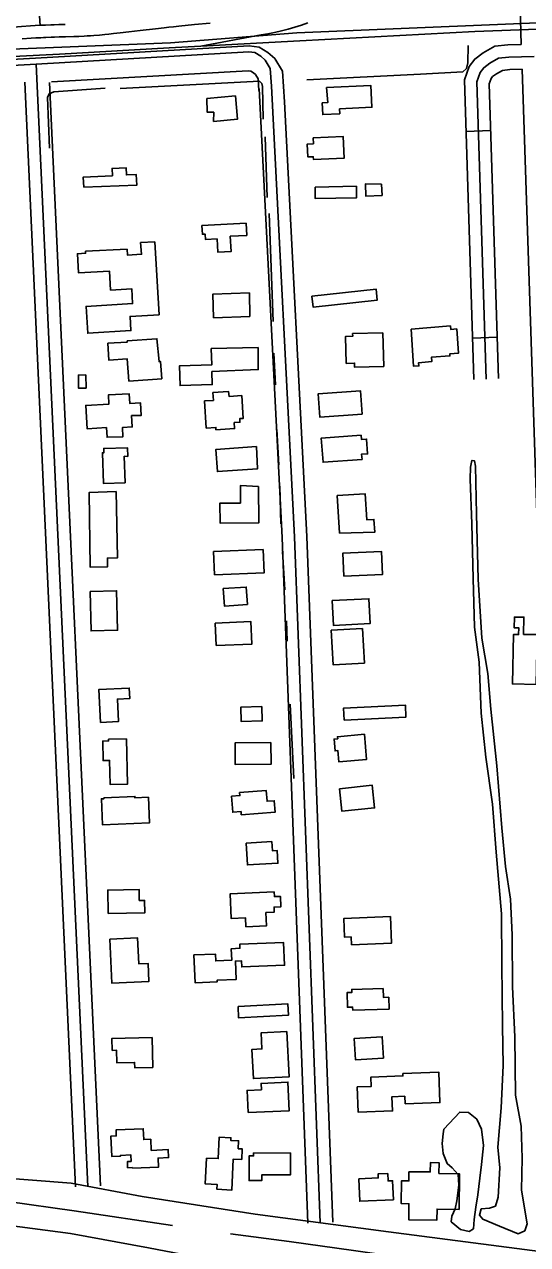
# Model space of a CAD drawing. Extents: x 3508733 to 3546731, y 546897 to 572481.
# Drawn here: x 3520090 to 3520699, y 566737 to 568212 of the extents above; entities that cross this region are included whole.
import ezdxf

# ---------------------------------------------------------------- set-up
doc = ezdxf.new("R2010")
doc.units = 0
for name, color, linetype in [('V-BLDG-OTLN', 7, 'Continuous'), ('V-LEVE-TOET', 7, 'Continuous'), ('V-RAIL-TRAK', 7, 'Continuous'), ('V-ROAD-CNTR', 7, 'Continuous'), ('V-SITE-VEGE', 7, 'Continuous'), ('V-TOPO-SHOR', 7, 'Continuous')]:
    doc.layers.add(name, color=color, linetype=linetype)

msp = doc.modelspace()

# ---------------------------------------------------------------- linework, layer by layer
at = {"layer": 'V-BLDG-OTLN'}
for points in [[(3520455.8, 568135.5), (3520509.4, 568138.1), (3520510.8, 568111.7), (3520471.6, 568109.8), (3520471.9, 568103.8), (3520451.3, 568102.9), (3520450.7, 568117), (3520457.3, 568117.3)], [(3520310.9, 568122.5), (3520345.6, 568125.5), (3520348, 568097.2), (3520319.3, 568094.7), (3520319.4, 568105.6), (3520311.6, 568105.7)], [(3520439.7, 568074.7), (3520476, 568076.2), (3520477.1, 568050), (3520440.2, 568048.4), (3520439.8, 568051.9), (3520433.4, 568051.7), (3520432.4, 568067.1), (3520440, 568067.6)], [(3520162.1, 568015.2), (3520161.6, 568027.3), (3520196.8, 568028.9), (3520196.4, 568037.7), (3520213.5, 568038.3), (3520213.8, 568029.9), (3520225.7, 568030.3), (3520226.2, 568017.4)], [(3520442, 568015.1), (3520492.1, 568016.2), (3520492.3, 568002.3), (3520442.3, 568001.3)], [(3520522.4, 568018.9), (3520523.1, 568005.1), (3520503.6, 568004.2), (3520502.9, 568019.1)], [(3520305, 567968.9), (3520358.5, 567971.6), (3520359.3, 567956.8), (3520339.3, 567955.8), (3520340.3, 567937.3), (3520324.4, 567936.4), (3520323.5, 567952.6), (3520309.3, 567951.9), (3520308.9, 567958.5), (3520305.7, 567958.3)], [(3520248.1, 567948.9), (3520253.3, 567860.9), (3520218.1, 567858.9), (3520219.2, 567841.8), (3520166.9, 567838.6), (3520164.9, 567871), (3520221.3, 567874.5), (3520220.2, 567892.3), (3520194.6, 567890.8), (3520193.2, 567913.7), (3520155.6, 567911.7), (3520154.5, 567934.7), (3520164.3, 567935.3), (3520164.3, 567937.6), (3520214.5, 567940), (3520215, 567933), (3520232.1, 567934.1), (3520230.8, 567948.2)], [(3520362.5, 567887.4), (3520363, 567858.9), (3520319.2, 567857.2), (3520318.2, 567885.8)], [(3520438.1, 567883.4), (3520515.8, 567892), (3520517.3, 567878.6), (3520439.8, 567870)], [(3520524.1, 567839.2), (3520525.2, 567798.5), (3520489.9, 567797.5), (3520489.8, 567802.5), (3520479.8, 567802.2), (3520478.9, 567834.8), (3520487.5, 567835), (3520487.4, 567838.2)], [(3520558.2, 567843.5), (3520605.7, 567847.5), (3520606.1, 567843.2), (3520613.4, 567843.8), (3520615.7, 567814.5), (3520604.9, 567813.6), (3520605.1, 567811.2), (3520582.8, 567809.5), (3520583.3, 567804.6), (3520567.2, 567803), (3520567.6, 567799.1), (3520560.9, 567798.9)], [(3520256.6, 567783.5), (3520216.8, 567780.7), (3520214.5, 567807.7), (3520192.5, 567805.9), (3520191.4, 567826.5), (3520214.8, 567827.8), (3520214.8, 567829.3), (3520250.7, 567831.9), (3520253.2, 567804.3), (3520254.9, 567804.5)], [(3520373, 567821.5), (3520373.2, 567794.7), (3520317.2, 567792.3), (3520317.6, 567776.5), (3520278.7, 567775.4), (3520278, 567799.3), (3520316.9, 567800.3), (3520316.4, 567820)], [(3520164.7, 567788.3), (3520165, 567772.3), (3520155.9, 567772.1), (3520155.6, 567788)], [(3520189.6, 567724.5), (3520166.1, 567723.1), (3520164.5, 567751.3), (3520192.5, 567752.9), (3520191.9, 567764), (3520217, 567765.4), (3520217.7, 567753.7), (3520230.8, 567754.3), (3520231.4, 567739), (3520219.9, 567739), (3520220.7, 567725.4), (3520209, 567724.7), (3520209.4, 567713.3), (3520190.3, 567712.8)], [(3520353.5, 567763.2), (3520355.1, 567735.7), (3520350.8, 567735.4), (3520351.1, 567730.9), (3520344.2, 567730.5), (3520344.6, 567723.3), (3520322.1, 567722), (3520322, 567724.7), (3520310.3, 567724), (3520308.3, 567756.7), (3520319.1, 567757.4), (3520318.5, 567766.9), (3520337.3, 567768), (3520337.9, 567762.2)], [(3520498.8, 567740.8), (3520447.6, 567737.2), (3520445.6, 567765.2), (3520497.1, 567768.8)], [(3520498.8, 567685.9), (3520451.6, 567682.6), (3520449.5, 567711.8), (3520497.7, 567715.3), (3520498.2, 567710.1), (3520504.3, 567710.6), (3520505.6, 567692.8), (3520498, 567692.4)], [(3520211.1, 567689.9), (3520212.1, 567657.9), (3520185.9, 567657.1), (3520184.8, 567694.1), (3520186.5, 567694.1), (3520186.4, 567699.3), (3520215, 567700.2), (3520215.3, 567689.7)], [(3520371, 567701.6), (3520372.4, 567674.7), (3520323.9, 567671.4), (3520322.1, 567698.2)], [(3520201.4, 567647.4), (3520202.8, 567567.1), (3520190.7, 567566.9), (3520190.8, 567556.1), (3520170, 567555.8), (3520168.6, 567646)], [(3520373.7, 567653.4), (3520373.9, 567609.4), (3520327, 567609.1), (3520326.8, 567633.2), (3520351.7, 567633.3), (3520351.6, 567654.5)], [(3520471.7, 567597), (3520468.9, 567642.3), (3520502.7, 567644.4), (3520504.6, 567613.1), (3520513.2, 567613.6), (3520514.2, 567598)], [(3520320.5, 567546.4), (3520319.3, 567574.6), (3520379.1, 567577.1), (3520380.3, 567548.9)], [(3520476.7, 567544.8), (3520475.5, 567572.7), (3520522.2, 567574.8), (3520523.4, 567546.8)], [(3520169.8, 567526.5), (3520201.9, 567527.3), (3520203.1, 567479.5), (3520171, 567478.7)], [(3520360.2, 567510.6), (3520332.3, 567508.7), (3520330.9, 567529.9), (3520358.8, 567531.7)], [(3520462.8, 567515.6), (3520507.2, 567517.7), (3520508.6, 567487.6), (3520464.2, 567485.5)], [(3520321.3, 567488.3), (3520364.4, 567490), (3520365.5, 567462.9), (3520322.4, 567461.3)], [(3520499.3, 567481.8), (3520501.8, 567439.9), (3520464, 567437.7), (3520461.5, 567479.5)], [(3520709.4, 567414.1), (3520680.8, 567414.7), (3520682.1, 567474.5), (3520688.2, 567474.3), (3520688.4, 567482.6), (3520682.9, 567482.7), (3520683.2, 567495.6), (3520694.6, 567495.4), (3520694.2, 567474.6), (3520710.7, 567474.3)], [(3520182.2, 567368.2), (3520180.3, 567407.9), (3520217.1, 567409.6), (3520217.7, 567397), (3520202.8, 567396.3), (3520204.1, 567369.2)], [(3520377.6, 567387.4), (3520378.1, 567369.9), (3520352.6, 567369.1), (3520352.1, 567386.6)], [(3520477.3, 567371.1), (3520476.6, 567385.5), (3520551.3, 567389.1), (3520552, 567374.7)], [(3520501.7, 567353.8), (3520504.4, 567323.5), (3520470.8, 567320.5), (3520469.6, 567334.1), (3520466.3, 567333.8), (3520465, 567348.1), (3520469.4, 567348.5), (3520469.1, 567350.9)], [(3520213.9, 567348.3), (3520215.2, 567293.7), (3520194, 567293.2), (3520193.3, 567322.2), (3520185.6, 567322), (3520185.1, 567345.7), (3520192.1, 567345.9), (3520192.1, 567347.8)], [(3520388.5, 567344), (3520388.8, 567317.7), (3520345.5, 567317.2), (3520345.2, 567343.4)], [(3520471.6, 567288.1), (3520511.2, 567292.2), (3520514, 567264.9), (3520474.5, 567260.8)], [(3520186.5, 567277.1), (3520224, 567278.8), (3520224.1, 567277), (3520240.4, 567277.8), (3520241.8, 567246.9), (3520184.9, 567244.3), (3520183.5, 567275.9), (3520186.5, 567276)], [(3520352.7, 567256.5), (3520352.4, 567260.5), (3520342.3, 567259.7), (3520340.9, 567278.9), (3520351, 567279.7), (3520350.7, 567283.3), (3520383, 567285.8), (3520384, 567272.9), (3520392.6, 567273.5), (3520393.7, 567259.7)], [(3520358.6, 567222.4), (3520389.6, 567224.2), (3520390.3, 567213.1), (3520396.1, 567213.4), (3520397, 567198), (3520360.1, 567195.9)], [(3520191.7, 567137.3), (3520191.2, 567165.6), (3520229, 567166.3), (3520229.2, 567153), (3520235.8, 567153.1), (3520236.1, 567138.1)], [(3520392.6, 567163.3), (3520392.9, 567157.6), (3520400.1, 567157.9), (3520400.7, 567145.3), (3520392.4, 567145), (3520392.6, 567138.9), (3520382.6, 567138.4), (3520383.3, 567122.4), (3520358.4, 567121.3), (3520357.9, 567131.9), (3520340.5, 567131.1), (3520339.2, 567160.9)], [(3520486, 567099.3), (3520485.6, 567109), (3520477.8, 567108.6), (3520476.8, 567131.1), (3520533.1, 567133.6), (3520534.5, 567101.5)], [(3520193.5, 567106.2), (3520227.2, 567107.7), (3520228.6, 567076.4), (3520240, 567076.9), (3520241, 567055.1), (3520195.9, 567053.1)], [(3520295.5, 567087.1), (3520321.5, 567088.1), (3520321.8, 567080), (3520341.1, 567080.8), (3520340.5, 567094.7), (3520351, 567095.2), (3520350.8, 567100), (3520404, 567102.1), (3520405.1, 567074.7), (3520353.2, 567072.6), (3520352.9, 567080.1), (3520345.6, 567079.8), (3520346.5, 567057.4), (3520323.5, 567056.5), (3520323.6, 567054.7), (3520296.8, 567053.6)], [(3520524.3, 567046.6), (3520524.6, 567035.7), (3520531.2, 567035.9), (3520531.6, 567021.7), (3520487.5, 567020.4), (3520487.4, 567024.2), (3520481.2, 567024), (3520480.7, 567041.7), (3520486.5, 567041.9), (3520486.4, 567045.5)], [(3520348.8, 567024.9), (3520409, 567028.1), (3520409.8, 567014.2), (3520349.5, 567011.1)], [(3520244.9, 566987.4), (3520245.7, 566951.2), (3520223.8, 566950.7), (3520223.6, 566957.2), (3520202.3, 566956.7), (3520201.9, 566972), (3520196.6, 566971.8), (3520196.2, 566986.2)], [(3520407.8, 566994.5), (3520410.6, 566939.8), (3520367.4, 566937.6), (3520365.6, 566973), (3520377.6, 566973.6), (3520376.6, 566992.9)], [(3520524.8, 566962.2), (3520491, 566960.2), (3520489.5, 566986.2), (3520523.3, 566988.2)], [(3520551, 566907), (3520550.6, 566916.4), (3520535, 566915.8), (3520535.7, 566898.7), (3520494.3, 566897.1), (3520493.1, 566927.6), (3520510, 566928.3), (3520509.5, 566939.5), (3520548.3, 566941), (3520548.2, 566943.8), (3520591.6, 566945.5), (3520593, 566908.7)], [(3520361, 566896.5), (3520359.7, 566923.3), (3520377.1, 566924.2), (3520376.7, 566931.8), (3520409.1, 566933.4), (3520410.8, 566898.9)], [(3520221, 566829.3), (3520220.9, 566830.1), (3520215.2, 566829.9), (3520214.9, 566837.4), (3520219.4, 566837.6), (3520219.1, 566845.4), (3520206.5, 566844.8), (3520206.5, 566843.9), (3520196.1, 566843.5), (3520195, 566868.1), (3520201.5, 566868.3), (3520201.2, 566875.6), (3520234.2, 566877), (3520234.7, 566864), (3520243.1, 566864.4), (3520243.7, 566850.9), (3520264.3, 566851.8), (3520264.7, 566842.3), (3520252, 566841.7), (3520252.5, 566830.6)], [(3520310.5, 566841.5), (3520324.8, 566840.9), (3520326, 566866.9), (3520340.2, 566866.2), (3520340, 566863), (3520349.4, 566862.5), (3520349, 566852.8), (3520353.8, 566852.6), (3520353.3, 566839.9), (3520343, 566840.4), (3520341.3, 566803), (3520323.2, 566803.9), (3520323.4, 566809.8), (3520309, 566810.5)], [(3520412.3, 566847.9), (3520412.4, 566821.5), (3520377.6, 566821.4), (3520377.7, 566814.6), (3520362.2, 566814.5), (3520362.1, 566844.3), (3520367.6, 566844.3), (3520367.5, 566847.7)], [(3520555.6, 566825.1), (3520581.3, 566824.8), (3520581.5, 566836.1), (3520592, 566836), (3520591.8, 566823), (3520616.7, 566822.7), (3520616.2, 566779.6), (3520589.6, 566779.9), (3520589.5, 566766.6), (3520555.4, 566767), (3520555.6, 566786.5), (3520546.2, 566786.6), (3520546.5, 566814.1), (3520555.5, 566814)], [(3520494.9, 566816.6), (3520518.5, 566817.6), (3520518.3, 566822.4), (3520530, 566822.9), (3520530.4, 566814), (3520535.8, 566814.2), (3520536.8, 566791.2), (3520496.1, 566789.5)]]:
    msp.add_lwpolyline(points, close=True, dxfattribs=at)
at = {"layer": 'V-LEVE-TOET'}
msp.add_lwpolyline([(3519137, 566645.7), (3519372.1, 566675.9), (3519489.3, 566696.1), (3519621.8, 566720.1), (3519657.2, 566727.4), (3519677.7, 566730.3), (3519809.4, 566750.5), (3519924.3, 566763.9), (3519998.4, 566766.6), (3520053.8, 566762.5), (3520145.9, 566750.5), (3520240.3, 566733.2), (3520349.8, 566712.1), (3520483.7, 566688.9), (3520603, 566675.1), (3520716.8, 566664.1), (3520853.1, 566649.8), (3521009.7, 566641), (3521180.1, 566626.2), (3521374.6, 566613.5), (3521554.8, 566602.2), (3521650.5, 566598), (3521677.6, 566597.3)], dxfattribs=at)
at = {"layer": 'V-RAIL-TRAK'}
msp.add_line((3520376.7, 568199.2), (3520303.9, 568185.7), dxfattribs=at)
for points in [[(3520265.3, 568183.6), (3520303.9, 568185.7), (3520423.5, 568192.1), (3520635.3, 568203.1), (3520711.3, 568206), (3520859.4, 568214.8), (3520981.4, 568221.8), (3521054, 568226), (3521234.9, 568234.9), (3521460.9, 568247.9), (3521723.6, 568261.7), (3521950.6, 568272.2), (3522154.2, 568282.6)], [(3520433.3, 568213.7), (3520425.4, 568211), (3520417.4, 568208.5), (3520409.4, 568206.2), (3520401.3, 568204.1), (3520393.1, 568202.2), (3520384.9, 568200.6), (3520376.7, 568199.2)], [(3519710.8, 568155.4), (3519845.6, 568161.4), (3520012, 568170), (3520132.7, 568175.7), (3520265.3, 568183.6)]]:
    msp.add_lwpolyline(points, dxfattribs=at)
at = {"layer": 'V-ROAD-CNTR'}
for p, q in [((3520624.6, 568082.6), (3520654.6, 568083.6)), ((3520632.5, 567832.7), (3520662.5, 567833.7))]:
    msp.add_line(p, q, dxfattribs=at)
for points in [[(3520056.6, 569002.3), (3520109.3, 568210.3)], [(3521093.6, 568241.2), (3520798.8, 568217.3), (3520420.1, 568201.5), (3520267.2, 568189.5), (3519841.4, 568172.7), (3519690.1, 568163.7), (3519221.2, 568133.3), (3518627.7, 568097), (3518514.4, 568086.1), (3518236, 568067.9), (3518068, 568075.1), (3517535.9, 568046.7), (3517450.7, 568038.9), (3517163.5, 567998.8), (3515683.7, 567921.8), (3515524.1, 567914.4), (3515291.1, 567900.9), (3514216.2, 567847.3), (3513979.5, 567857.1)], [(3520691.3, 568187.6), (3520690.1, 568233.2)], [(3520139.6, 568211.9), (3520132, 568211.7), (3520126.4, 568211.5), (3520122.1, 568211.4), (3520115.7, 568211.1), (3520112.6, 568211), (3520109.4, 568210.8), (3520103.2, 568210.4), (3520097.5, 568210), (3520086.7, 568209.3), (3520067.8, 568207.8), (3520053.7, 568206.7), (3520043.1, 568205.9), (3520035.1, 568205.4), (3520029.1, 568205), (3520024.7, 568204.8), (3520017.9, 568204.5), (3520011.2, 568204.2), (3519951, 568202.5), (3519890.8, 568200.7), (3519867.7, 568200), (3519844.5, 568199.3)], [(3520315.1, 568213.4), (3520296.2, 568211.6), (3520277.3, 568209.8), (3520270.9, 568209.1), (3520265, 568208.5), (3520259.4, 568207.9), (3520248.9, 568206.7), (3520230.5, 568204.5), (3520216.6, 568202.8), (3520206.1, 568201.6), (3520198.2, 568200.7), (3520192.3, 568200.1), (3520187.8, 568199.6), (3520181.1, 568199), (3520174.4, 568198.5), (3520170.2, 568198.2), (3520166.4, 568197.9), (3520162.7, 568197.7), (3520156, 568197.4), (3520150.1, 568197.2), (3520140, 568196.9), (3520132.4, 568196.7), (3520126.8, 568196.5), (3520122.7, 568196.4), (3520116.4, 568196.1), (3520113.3, 568196), (3520110.2, 568195.8), (3520104.2, 568195.5), (3520098.5, 568195.1), (3520087.8, 568194.3)], [(3519843.7, 568156.4), (3520103.8, 568171.2), (3520362.3, 568185.9), (3520374.3, 568184.4), (3520385, 568177.9), (3520393.3, 568170.8), (3520402.6, 568155.3), (3520405.2, 568118.3)], [(3519844.6, 568149.2), (3520104.7, 568164), (3520361.7, 568178.7), (3520369.3, 568177.7), (3520376.2, 568173.5), (3520381.7, 568168.8), (3520387.8, 568158.6), (3520389.2, 568137.2), (3520417.2, 567592.3), (3520448.3, 566763.5)], [(3520634.1, 567782.8), (3520622.7, 568144.8), (3520628.4, 568160.8), (3520635.2, 568170), (3520645.2, 568177.6), (3520659.5, 568185.4), (3520675.4, 568187.2), (3520691.3, 568187.6)], [(3520167.2, 566807.4), (3520104.7, 568164)], [(3520649.1, 567783.2), (3520637.7, 568142.4), (3520641.8, 568153.7), (3520646, 568159.4), (3520653.4, 568164.9), (3520664.1, 568170.9), (3520676.5, 568172.2), (3520706.9, 568173.1)], [(3520122.9, 568142.3), (3520361.2, 568155.8), (3520364.2, 568155.4), (3520367.4, 568153.5), (3520370.1, 568151.2), (3520373.1, 568146.2), (3520374, 568131.9)], [(3520664.1, 567783.7), (3520652.8, 568140), (3520655.2, 568146.6), (3520656.8, 568148.7), (3520661.5, 568152.3), (3520668.7, 568156.3), (3520677.5, 568157.2), (3520692.4, 568157.7)], [(3520741.3, 566723.7), (3520734, 566902), (3520692.4, 568157.7)], [(3520152.2, 566806.7), (3520090.7, 568141.9)], [(3520182.2, 566808), (3520120.7, 568141.6)], [(3520374.3, 568134), (3520402.2, 567591.6), (3520433.3, 566763)], [(3520405.2, 568118.3), (3520432.2, 567592.9), (3520463.3, 566764.1)], [(3522650.4, 566663.2), (3522634.3, 566663.5), (3522353.7, 566667.1), (3522105.9, 566675.3), (3521836.9, 566682.4), (3521565.2, 566687), (3521362.7, 566692.1), (3521174.3, 566698.5), (3521015.4, 566705.7), (3520878.3, 566712.3), (3520726.5, 566727.2), (3520530.9, 566752.6), (3520369.5, 566774), (3520232.9, 566795.2), (3520146.7, 566811.1), (3520047.6, 566818.9), (3519981.9, 566820.4), (3519924.2, 566818.6), (3519799.1, 566800.6), (3519713, 566785.8)]]:
    msp.add_lwpolyline(points, dxfattribs=at)
at = {"layer": 'V-SITE-VEGE'}
for points in [[(3520630, 567676.9), (3520631.8, 567684.9), (3520635, 567684.3), (3520636.3, 567677.8), (3520637.4, 567620), (3520639.3, 567541.3), (3520643.8, 567470), (3520651.2, 567427.5), (3520654.6, 567384.1), (3520661.9, 567315.6), (3520667.8, 567240.7), (3520672.6, 567193.9), (3520678.4, 567154.4), (3520680.5, 567111.4), (3520680.9, 567048.7), (3520683.8, 566988.1), (3520684.4, 566917.5), (3520691.4, 566880.3), (3520692.4, 566841.7), (3520691.9, 566802.8), (3520698.6, 566762.3), (3520695.7, 566753.7), (3520687.6, 566750), (3520665.2, 566759.3), (3520644.8, 566767.7), (3520640.9, 566772.8), (3520643.1, 566780.1), (3520653, 566781), (3520660.3, 566783.5), (3520663.4, 566794.5), (3520665.4, 566829.7), (3520663.1, 566855), (3520667.2, 566902.3), (3520669.6, 566953.4), (3520668.6, 567001.5), (3520668, 567075.7), (3520667.4, 567136.8), (3520661.3, 567211.4), (3520656.7, 567269.5), (3520648.8, 567326.2), (3520643.1, 567379.3), (3520640.7, 567441), (3520635.1, 567483.5), (3520633.4, 567542.1), (3520631.8, 567608.4), (3520629.6, 567662.3)], [(3520597.9, 566876.5), (3520617.1, 566897.2), (3520627.7, 566896.8), (3520637.7, 566888.6), (3520643.3, 566876.7), (3520645.6, 566857), (3520643.2, 566833.9), (3520641.2, 566817.2), (3520639, 566797.3), (3520636.7, 566782.3), (3520634.7, 566767.2), (3520633.6, 566756.1), (3520628.6, 566752.9), (3520618, 566755.1), (3520606.7, 566764.7), (3520607.4, 566771.2), (3520611.4, 566780.3), (3520613.7, 566790.1), (3520615.9, 566808.8), (3520615.2, 566821.8), (3520607.8, 566830), (3520601.8, 566835), (3520596.8, 566847.3), (3520595.9, 566859.3), (3520597.1, 566870.8)]]:
    msp.add_lwpolyline(points, close=True, dxfattribs=at)
at = {"layer": 'V-TOPO-SHOR'}
for p, q in [((3520374.6, 568143.1), (3520206.1, 568134.3)), ((3520381.7, 568075.9), (3520384, 568002.5)), ((3520386.3, 567983.4), (3520391.5, 567852.9)), ((3520392.1, 567814.3), (3520394.2, 567776.1)), ((3520395.7, 567722.1), (3520398, 567679.7)), ((3520399.5, 567653.9), (3520400.5, 567608.3)), ((3520402.5, 567574.8), (3520405.3, 567528.5)), ((3520407.5, 567490.8), (3520408.4, 567466.2)), ((3520412, 567390.3), (3520416.3, 567300.4))]:
    msp.add_line(p, q, dxfattribs=at)
for points in [[(3520627.2, 568186.4), (3520626.9, 568165.3), (3520625.1, 568158.5), (3520620.8, 568154.7), (3520569.6, 568151.6), (3520432.1, 568144.9)], [(3520188.1, 568134.6), (3520125.8, 568130.3), (3520120.1, 568127.8), (3520118.4, 568123.5), (3520120.5, 568062.1)], [(3520374.6, 568143.1), (3520377.7, 568140.3), (3520378.2, 568137), (3520379.4, 568097.5)], [(3519683.1, 566747.3), (3519784.6, 566764.4), (3519879.6, 566779.8), (3519942.7, 566788.3), (3520000.9, 566791.2), (3520070.4, 566789.2), (3520150.4, 566777.7), (3520269.6, 566760.3)], [(3520339.7, 566750.2), (3520410.8, 566740.6), (3520488.4, 566730), (3520547.6, 566721.4), (3520575.5, 566717.3), (3520630.9, 566709), (3520670.3, 566703.4), (3520698.2, 566700.7), (3520743.8, 566694.4), (3520776, 566688.9), (3520824, 566685.9), (3520879.8, 566681.7), (3520908.4, 566681.4), (3520955.5, 566677.1), (3521010, 566674.5), (3521083.4, 566672), (3521136.5, 566668.5), (3521209.4, 566667), (3521300, 566665.4), (3521361.9, 566663.3), (3521464.2, 566659.7), (3521560.7, 566657.4), (3521647.2, 566656.8), (3521752.2, 566653.3)]]:
    msp.add_lwpolyline(points, dxfattribs=at)

doc.saveas('drawing.dxf')
